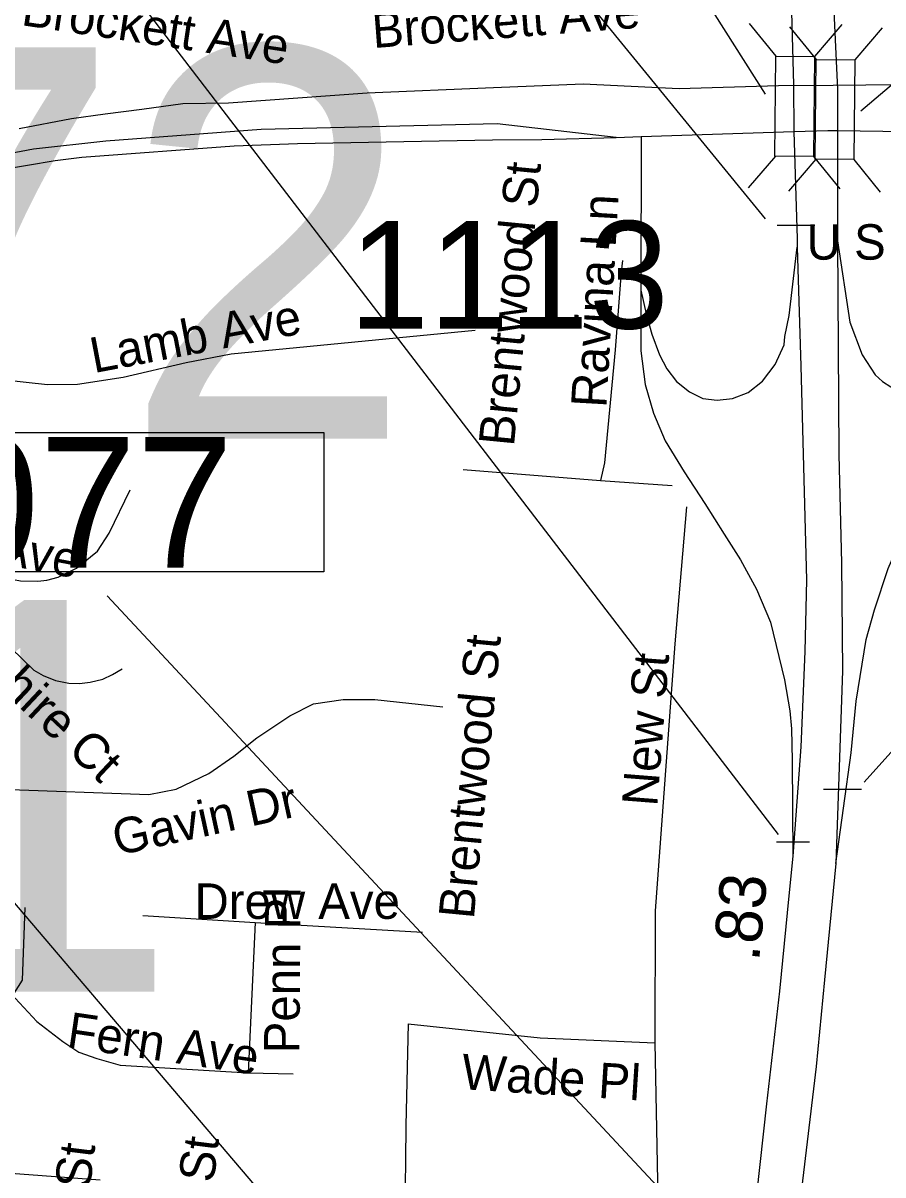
# Model space of a CAD drawing. Extents: x 1662474 to 1856135, y 779280 to 917889.
# Drawn here: x 1709412 to 1711717, y 805322 to 808410 of the extents above; entities that cross this region are included whole.
import ezdxf

# ---------------------------------------------------------------- set-up
doc = ezdxf.new("R2010")
doc.units = 0
for name, color, linetype in [('Cogo Default Point CELL', 7, 'Continuous'), ('Exist Railroad Mainline', 7, 'Continuous'), ('Exist Road Non-System Structure Non-Sys Other Number Label', 7, 'Continuous'), ('Exist Road Non-System Type 51', 7, 'Continuous'), ('Exist Road Non-System Type 51 Label', 7, 'Continuous'), ('Exist Road Primary Interstate Ramp 1 Lane Attributed', 7, 'Continuous'), ('Exist Road Primary US Divided Attributed', 7, 'Continuous'), ('Exist Road Primary US Mileage Hundredths English Label', 7, 'Continuous'), ('Exist Road Primary US Structure Ovrhead Sign CELL', 7, 'Continuous'), ('Exist Road Primary US Structure Standard Bridge CELL', 7, 'Continuous'), ('Exist Road Secondary Structure Standard Bridge Number Label', 7, 'Continuous'), ('Exist Road Secondary Type 51 Divided Attributed', 7, 'Continuous'), ('Scratch_Level_2', 7, 'Continuous')]:
    doc.layers.add(name, color=color, linetype=linetype)

msp = doc.modelspace()

# ---------------------------------------------------------------- linework, layer by layer
at = {"layer": 'Exist Railroad Mainline'}
msp.add_lwpolyline([(1709401.8, 808127.6), (1709542.2, 808153.7), (1709632.4, 808166.6), (1709730.5, 808179.4), (1709840.7, 808193.9), (1709962.9, 808196.3), (1710335, 808223.2), (1710673, 808236.7), (1710913.2, 808247.2), (1711171.2, 808234.5), (1711437.2, 808242.9), (1711583.9, 808243.6), (1711845.2, 808245.9)], dxfattribs=at)
at = {"layer": 'Exist Road Non-System Type 51'}
for p, q in [((1710592.1, 807212.7), (1710960.1, 807183.5)), ((1710960.1, 807183.5), (1711152.5, 807170.2)), ((1709732.9, 806017.2), (1710034.6, 805998)), ((1710034.6, 805998), (1710015.2, 805595.4)), ((1710034.6, 805998), (1710483, 805972.9)), ((1710015.2, 805595.4), (1710136, 805592.5)), ((1709271.1, 805334.2), (1709618.6, 805308.8))]:
    msp.add_line(p, q, dxfattribs=at)
for points in [[(1711018.9, 807773.2), (1711015.8, 807742.6), (1710999.2, 807533.7), (1710970.4, 807230.8), (1710960.1, 807183.5)], [(1708955.1, 807354.2), (1709037.1, 807408.5), (1709111.4, 807442.9), (1709165.9, 807460.2), (1709205, 807465.4), (1709248.4, 807465.4), (1709478, 807440.5), (1709557.8, 807441.5), (1709680.1, 807460.2), (1709849.1, 807499.9), (1709970.1, 807522.7), (1710624.1, 807586.4)], [(1709310.2, 806932.4), (1709404.8, 806914.5), (1709451.8, 806913.5), (1709475.4, 806916.4), (1709505.9, 806924.5), (1709555.4, 806948.1), (1709611.9, 806994.4), (1709643.1, 807042.6), (1709699.5, 807158.1)], [(1711190.6, 807112.9), (1711158.9, 806745.5), (1711106.4, 806030), (1711106.1, 805675.9)], [(1709310.2, 806932.4), (1709304.2, 806901.4), (1709304.2, 806864.1), (1709310.2, 806833.7), (1709321.6, 806804.9), (1709349.1, 806763.6), (1709441.2, 806674.6), (1709465.9, 806660.2), (1709499.2, 806647.6), (1709534.4, 806640.2), (1709563, 806639.2), (1709591.6, 806642.4), (1709626, 806651.2), (1709652, 806662.9), (1709677.5, 806678.9)], [(1708984.6, 806429.5), (1709007.9, 806411.7), (1709136.9, 806368.4), (1709353.6, 806356.2), (1709749.1, 806341.6), (1709822.1, 806356.2), (1709910, 806397.5), (1709977.5, 806443.9), (1710039.1, 806493.5), (1710126.9, 806552.6), (1710191.1, 806584.6), (1710270.4, 806596.2), (1710355.1, 806596.2), (1710537.6, 806576.2)], [(1709417.1, 806038.7), (1709410, 805843.4), (1709381.6, 805799.9)], [(1709381.6, 805799.9), (1709390.6, 805795.9), (1709449.1, 805732.9), (1709518.4, 805679.1), (1709562, 805650.8), (1709609.5, 805633.4), (1709672.5, 805615.9), (1710015.2, 805595.4)], [(1710444.1, 805726.9), (1710438.4, 805453.7), (1710437, 805360.2), (1710435.5, 805224.8)], [(1710444.1, 805726.9), (1710798.4, 805689.6), (1711106.1, 805675.9)], [(1711106.1, 805675.9), (1711113.1, 805305.9), (1711112.4, 805080.7), (1711105, 804952.9), (1711079.2, 804798), (1711043.1, 804609.4), (1710988.1, 804393), (1710945.1, 804235), (1710881.6, 804097.5), (1710793.5, 803979.7), (1710731.5, 803902.2), (1710695.4, 803809.4), (1710677.4, 803751.6), (1710674.9, 803685.7), (1710674.6, 803641.1), (1710684.2, 803607.8), (1710709.8, 803557.9)]]:
    msp.add_lwpolyline(points, dxfattribs=at)
at = {"layer": 'Exist Road Primary Interstate Ramp 1 Lane Attributed'}
msp.add_line((1711069.5, 808105.4), (1711068.5, 807693.5), dxfattribs=at)
for points in [[(1711595.3, 807826.1), (1711628.3, 807607.9), (1711661.6, 807520.8), (1711696.3, 807466.3), (1711716.2, 807448.5), (1711738.2, 807434.3), (1711763.9, 807421.2), (1711787, 807413.9), (1711809, 807412.8), (1711849.1, 807417.5), (1711893.7, 807428.9), (1711939.3, 807463.7), (1711974, 807515.1), (1711993.9, 807559.7), (1712007, 807598.5), (1712030.1, 807727)], [(1711068.5, 807693.5), (1711082.5, 807630.6), (1711097.7, 807575.5), (1711118.4, 807520.3), (1711137.7, 807483.1), (1711163.9, 807448.7), (1711198.4, 807421.1), (1711234.2, 807403.2), (1711272.8, 807399.1), (1711314.2, 807403.2), (1711355.6, 807419.7), (1711394.2, 807450.1), (1711428.6, 807494.2), (1711452.6, 807547.6), (1711454.5, 807569.6), (1711465.5, 807625.7), (1711487, 807809.3)], [(1711590.8, 806156.2), (1711631.8, 806453), (1711645.9, 806591.5), (1711671.9, 806756.9), (1711694.4, 806836.9), (1711731.4, 806947.6), (1711770.3, 807037.8), (1711829.8, 807150.6), (1711952.9, 807357.7), (1711990.2, 807457.4), (1712010.2, 807516.7), (1712029, 807587.4), (1712030.1, 807727)], [(1711068.5, 807693.5), (1711068.5, 807531.4), (1711079.8, 807440.4), (1711102.6, 807363.6), (1711133.6, 807290.2), (1711184.1, 807206.6), (1711239.9, 807121.8), (1711291.6, 807039.2), (1711335.1, 806971), (1711378.5, 806892.4), (1711415.7, 806803.6), (1711452.9, 806649.2), (1711467.5, 806566.1), (1711472.5, 806518), (1711474.2, 806432.7), (1711475.8, 806175.9)]]:
    msp.add_lwpolyline(points, dxfattribs=at)
at = {"layer": 'Exist Road Primary US Divided Attributed'}
for points in [[(1711757.6, 812683.9), (1711654.5, 811582.9), (1711588.4, 810774.2), (1711563.7, 810493.6), (1711489.4, 809693.2), (1711464.6, 809270.4), (1711459, 808953.3), (1711462.6, 808799), (1711477.3, 808244.2), (1711478.3, 808119)], [(1711870.5, 812613.4), (1711789.1, 811650.2), (1711752.8, 811215), (1711704.6, 810673.2), (1711662, 810240.6), (1711607.1, 809619.2), (1711584.6, 809391), (1711577.5, 809211.6), (1711570.3, 808910.2), (1711573.9, 808691.4), (1711595.4, 808232.1), (1711595.4, 808121.6)], [(1711478.3, 808119), (1711487.1, 807831.3), (1711487, 807809.3)], [(1711595.4, 808121.6), (1711595.3, 807826.1)], [(1711595.3, 807826.1), (1711599.3, 807252.7), (1711606, 806961.8), (1711608.7, 806673.3), (1711590.8, 806156.2)], [(1711487, 807809.3), (1711496.8, 807490), (1711511.9, 806917.4), (1711507.5, 806725.2), (1711497.3, 806469.2), (1711475.8, 806175.9)], [(1711475.8, 806175.9), (1711465, 806069.9), (1711440.2, 805814.7), (1711405.4, 805512.4), (1711368.9, 805187.2)], [(1711590.8, 806156.2), (1711560.3, 805844.6), (1711537.9, 805612.3), (1711470.5, 805043.7)]]:
    msp.add_lwpolyline(points, dxfattribs=at)
at = {"layer": 'Exist Road Primary US Structure Ovrhead Sign CELL'}
for p, q in [((1711402.7, 807885.1), (1709540.8, 810163.1)), ((1711666.7, 806374.7), (1713717.6, 808653.5)), ((1711437.6, 806233.9), (1709705.1, 808493.3)), ((1711433.6, 807867.8), (1711534.8, 807867.8)), ((1711286.3, 805104.5), (1709637.3, 806874)), ((1711558.3, 806355.6), (1711659.5, 806355.6)), ((1711431.6, 806215.1), (1711520.1, 806215.1))]:
    msp.add_line(p, q, dxfattribs=at)
msp.add_lwpolyline([(1708638.8, 807312.5), (1710218.8, 807312.5), (1710218.8, 806938.3), (1708638.8, 806938.3)], close=True, dxfattribs=at)
at = {"layer": 'Exist Road Primary US Structure Standard Bridge CELL'}
for p, q in [((1711358.7, 808408.3), (1711429.9, 808321.1)), ((1711607, 808405.7), (1711534.1, 808320)), ((1711466.8, 808399.6), (1711537.9, 808312.5)), ((1711715, 808397.1), (1711642.1, 808311.4)), ((1711429, 808053.4), (1711356.1, 807967.7)), ((1711537, 808044.7), (1711464.1, 807959)), ((1711530.8, 808052.3), (1711602, 807965.2)), ((1711638.9, 808043.7), (1711710, 807956.5))]:
    msp.add_line(p, q, dxfattribs=at)
for points in [[(1711534.1, 808320), (1711531.3, 808052.3), (1711427.1, 808053.4), (1711429.9, 808321.1)], [(1711642.1, 808311.4), (1711639.3, 808043.7), (1711535.1, 808044.8), (1711537.9, 808312.5)]]:
    msp.add_lwpolyline(points, close=True, dxfattribs=at)
at = {"layer": 'Exist Road Secondary Structure Standard Bridge Number Label'}
msp.add_line((1711223.3, 803897.7), (1708975.9, 806535.5), dxfattribs=at)
at = {"layer": 'Exist Road Secondary Type 51 Divided Attributed'}
for points in [[(1711001.8, 808103.2), (1710682.9, 808140), (1710050.4, 808124.5), (1709634.2, 808093), (1709440.1, 808071.5), (1709325.9, 808050.1), (1709132, 807979.1), (1709051.9, 807939), (1708953.2, 807874.4), (1708586.6, 807569.5), (1708327.7, 807347.7), (1708223.9, 807266.7), (1708157.1, 807204.3), (1708005.5, 807088.5), (1707885.2, 807008.3), (1707769.3, 806950.4), (1707640.1, 806905.8), (1707515.3, 806874.7), (1707230, 806821.2), (1706786.5, 806760.3)], [(1706776.7, 806716.3), (1707221.1, 806776.7), (1707457.3, 806812.3), (1707524.2, 806821.2), (1707653.4, 806852.4), (1707787.1, 806896.9), (1707837.2, 806923.6), (1707995.5, 807024.3), (1708134, 807136.4), (1708243.2, 807223.3), (1708478.7, 807418.6), (1708728.3, 807637.2), (1708947.1, 807822), (1709033.4, 807883.6), (1709122.7, 807932.9), (1709239.9, 807983.8), (1709349.2, 808016.1), (1709498, 808041.1), (1709569.5, 808049.9), (1709978.1, 808080.7), (1710147.6, 808086.9), (1710670.8, 808096.4), (1710803.1, 808097.9), (1711001.8, 808103.2)], [(1711001.8, 808103.2), (1711069.5, 808105.4)], [(1711069.5, 808105.4), (1711478.3, 808119)], [(1711478.3, 808119), (1711569.3, 808122), (1711595.4, 808121.6)], [(1711595.4, 808121.6), (1711777.6, 808118.7), (1712046.6, 808097.7), (1712066.2, 808094.9)]]:
    msp.add_lwpolyline(points, dxfattribs=at)
at = {"layer": 'Scratch_Level_2'}
for p, q in [((1711402.6, 808219.3), (1709588.5, 811080.3)), ((1711657.6, 808174.7), (1714964.8, 810979.1))]:
    msp.add_line(p, q, dxfattribs=at)

# ---------------------------------------------------------------- texts
at = {"layer": 'Cogo Default Point CELL'}
msp.add_text('1113', height=288, dxfattribs=at).set_placement((1710286.2, 807590.9))
at = {"layer": 'Exist Road Non-System Structure Non-Sys Other Number Label'}
for s, p in [('J572', (1707413.8, 807295.2)), ('J571', (1706788.4, 805813.3))]:
    msp.add_text(s, height=1049.86, dxfattribs=at).set_placement(p)
at = {"layer": 'Exist Road Non-System Type 51 Label'}
for s, rotation, p in [('Brockett Ave', 351.5207, (1709404.8, 808404.6)), ('Brockett Ave', 4.3791, (1710351.1, 808342.7)), ('Brentwood St', 84.5258, (1710727.9, 807273.1)), ('Ravina Ln', 86.7202, (1710975.8, 807377.2)), ('Lamb Ave', 10.7756, (1709601.8, 807471.1)), ('Oneka Ave', 348.9419, (1708936.1, 807041.1)), ('Seashire Ct', 316.7454, (1709137.2, 806823.7)), ('Brentwood St', 84.5258, (1710620.4, 806005.6)), ('New St', 85.4984, (1711112, 806308)), ('Gavin Dr', 12.2824, (1709663.6, 806177.4)), ('Penn Pl', 89.5768, (1710152.9, 805647.5)), ('Fern Ave', 351.6373, (1709526.8, 805664.6)), ('Wade Pl', 356.3548, (1710585.5, 805551.7)), ('Worth St', 82.9523, (1709545.1, 804910.3)), ('Winslow St', 82.8585, (1709859.7, 804794.6))]:
    msp.add_text(s, height=95, rotation=rotation, dxfattribs=at).set_placement(p)
for s, p in [('U S 311 Byp', (1711512.9, 807775.5)), ('Drew Ave', (1709871.8, 806008.1))]:
    msp.add_text(s, height=95, dxfattribs=at).set_placement(p)
at = {"layer": 'Exist Road Primary US Mileage Hundredths English Label'}
msp.add_text('.83', height=125, rotation=84.4368, dxfattribs=at).set_placement((1711384.9, 805891.7))
at = {"layer": 'Exist Road Primary US Structure Ovrhead Sign CELL'}
msp.add_text('S1077', height=350, dxfattribs=at).set_placement((1708622.7, 806949.9))

doc.saveas('drawing.dxf')
